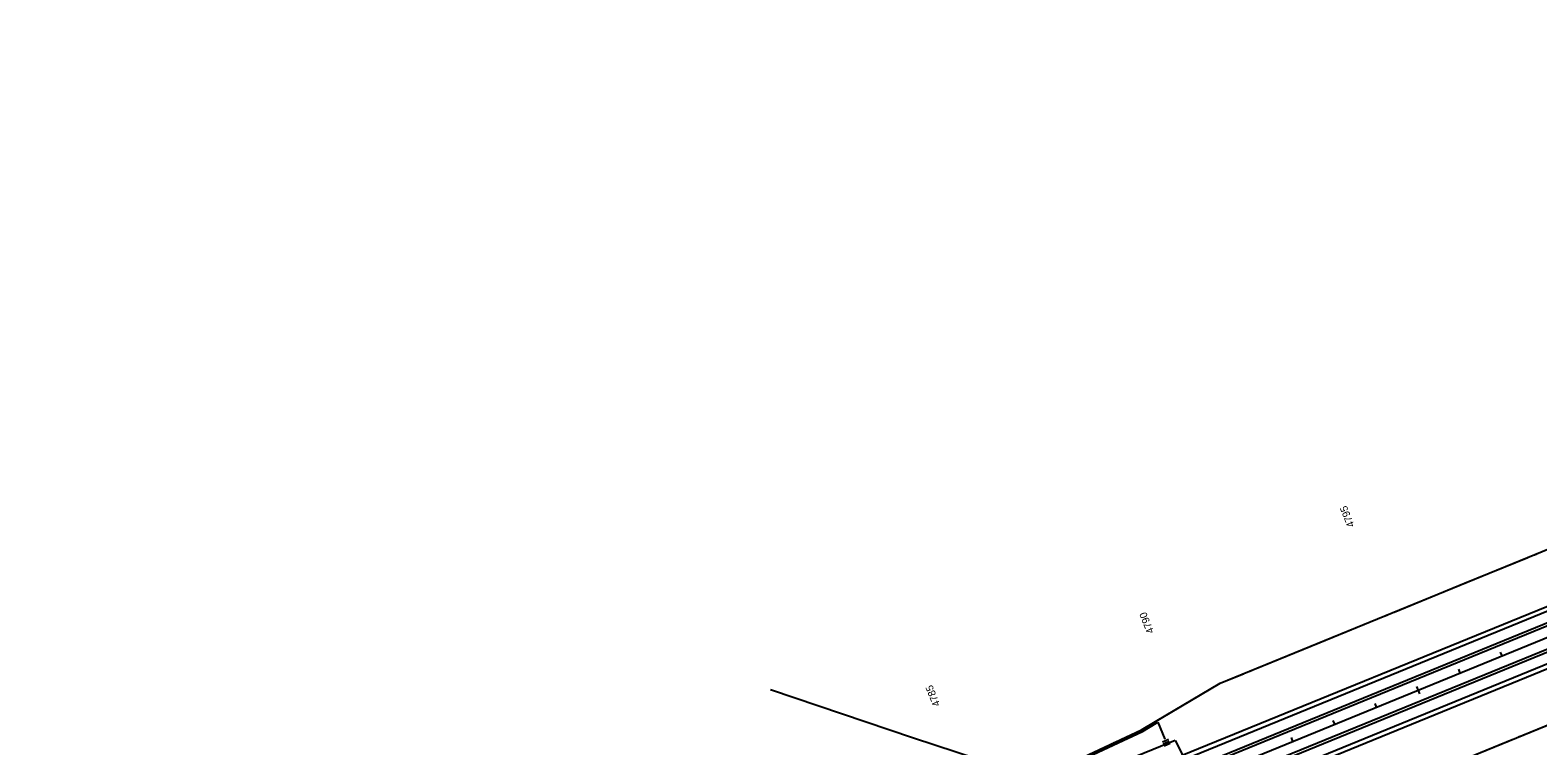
# Model space of a CAD drawing. Extents: x 192699 to 285914, y 194342 to 233219.
# Drawn here: x 223094 to 226433, y 214652 to 216237 of the extents above; entities that cross this region are included whole.
import ezdxf

# ---------------------------------------------------------------- set-up
doc = ezdxf.new("R2010")
doc.units = 0
for name, color, linetype in [('CENT LINE', 7, 'Continuous'), ('Flood Plain', 7, 'Continuous'), ('R-W - CofA', 7, 'Continuous'), ('ROAD', 7, 'Continuous'), ('STATIONING1', 7, 'Continuous')]:
    doc.layers.add(name, color=color, linetype=linetype)

msp = doc.modelspace()

# ---------------------------------------------------------------- linework, layer by layer
at = {"layer": 'CENT LINE'}
msp.add_line((219872.3, 212203.9), (229336.9, 216069.6), dxfattribs=at)
at = {"layer": 'Flood Plain'}
for points in [[(225630, 214663.3), (225378.5, 214560.9), (225050.1, 214668.5), (224733.5, 214776)], [(225630, 214663.3), (225667.3, 214588.8), (225795.1, 214609.6), (225838.2, 214543.5), (225605.4, 214447.4), (225945.8, 214292.1), (226334, 214166.6)]]:
    msp.add_lwpolyline(points, dxfattribs=at)
at = {"layer": 'R-W - CofA'}
for p, q in [((225601.5, 214660.9), (225614.8, 214666.2)), ((225603.3, 214656.4), (225616.6, 214661.8)), ((225605.1, 214652), (225618.4, 214657.4))]:
    msp.add_line(p, q, dxfattribs=at)
for points in [[(224081.7, 214063.6), (225192.6, 214517.3), (225555.3, 214687.1), (225729.1, 214790.5), (226608.6, 215149.7), (227499.4, 215481.1), (228702.9, 215972.7), (229243.3, 216236.6)], [(225290.9, 214276.6), (225757.6, 214456.4), (226131.6, 214598.4), (226235.6, 214608.5), (226883.6, 214873.1), (227335.1, 215090), (227890.6, 215316.8), (228257.1, 215477.3), (228812.6, 215704.2), (229386.9, 215884.8)], [(226270.6, 215011.6), (226410.7, 215068.8)], [(226415.2, 215070.7), (226420.6, 215072.9)], [(226425.1, 215074.7), (226430.5, 215076.9)], [(226114.6, 214947.9), (226270.6, 215011.6)], [(225950.3, 214880.8), (226090.3, 214938)], [(226094.8, 214939.8), (226100.2, 214942)], [(226104.7, 214943.9), (226110.1, 214946.1)], [(225805, 214821.5), (225950.3, 214880.8)], [(225590.1, 214707.8), (225729.1, 214790.5), (225780.7, 214811.5)], [(225785.2, 214813.4), (225790.6, 214815.6)], [(225795.1, 214817.4), (225800.5, 214819.6)], [(226399.5, 214675.4), (226542, 214733.6)], [(225340.1, 214582.1), (225557.1, 214683.7), (225591.6, 214704.2)], [(225499.3, 214660.9), (225555.3, 214687.1), (225590.1, 214707.8)], [(225591.6, 214704.2), (225607, 214666.3)], [(226235.6, 214608.5), (226375.6, 214665.6)], [(226380, 214667.5), (226385.3, 214669.6)], [(226389.7, 214671.4), (226395, 214673.6)], [(225479.9, 214651.8), (225485.2, 214654.3)], [(225489.6, 214656.3), (225494.9, 214658.8)]]:
    msp.add_lwpolyline(points, dxfattribs=at)
at = {"layer": 'ROAD'}
for p, q in [((210661.6, 208500.3), (229316.5, 216119.6)), ((210670.7, 208478.1), (229325.6, 216097.4)), ((219316.1, 211944.3), (229348.3, 216041.8)), ((210702.4, 208400.3), (229357.4, 216019.6)), ((225624.9, 214622.6), (226665.8, 215047.7)), ((225640, 214585.6), (226680.9, 215010.7)), ((225783.7, 214592.4), (226824.6, 215017.6)), ((225798.8, 214555.4), (226839.7, 214980.5))]:
    msp.add_line(p, q, dxfattribs=at)
at = {"layer": 'STATIONING1'}
for points in [[(226349.3, 214859), (226352.7, 214850.7)], [(226256.7, 214821.2), (226260.1, 214812.9)], [(226164.1, 214783.4), (226170.9, 214766.8)], [(226071.5, 214745.6), (226074.9, 214737.3)], [(225979, 214707.8), (225982.4, 214699.5)], [(225886.4, 214670), (225889.8, 214661.7)]]:
    msp.add_lwpolyline(points, dxfattribs=at)

# ---------------------------------------------------------------- texts
for s, p in [('4795', (226027.5, 215139.6)), ('4790', (225583.5, 214904.2)), ('4785', (225110, 214742.6))]:
    msp.add_text(s, height=16.5, rotation=112.2167, dxfattribs=at).set_placement(p)

doc.saveas('drawing.dxf')
